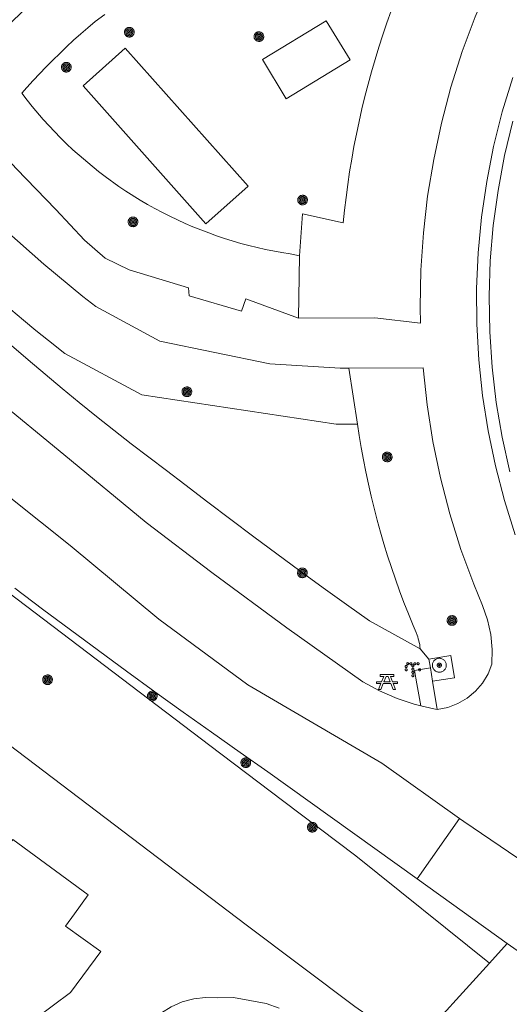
# Model space of a CAD drawing. Header units: metres. Extents: x 135779 to 137489, y 452643 to 455118.
# Tile 429 of 489: x 137274 to 137296, y 454371 to 454415. Entities that reach past the tile are written whole.
import ezdxf

# ---------------------------------------------------------------- set-up
doc = ezdxf.new("R2010")
doc.units = ezdxf.units.M
for name, color, linetype, lineweight in [('KTop_BTD_Groenvoorziening', 62, 'Continuous', 13), ('KTop_OTD_Gesloten verharding', 15, 'Continuous', 13), ('KTop_OTD_Onverhard', 15, 'Continuous', 13), ('KTop_OTD_Open verharding', 15, 'Continuous', 13), ('KTop_PUT_Inspectie- of rioolput', 15, 'Continuous', 13), ('KTop_SHD_Muur', 15, 'Continuous', 13), ('KTop_STM_Fontein', 40, 'Continuous', 13), ('KTop_STM_Picknicktafel', 40, 'Continuous', 13), ('KTop_VGO_Boom', 92, 'Continuous', 13), ('KTop_WGD_Voetpad', 251, 'Continuous', 13)]:
    doc.layers.add(name, color=color, linetype=linetype, lineweight=lineweight)

# ---------------------------------------------------------------- blocks, each defined once
blk = doc.blocks.new('PUT_Inspectie-_of_rioolput')
at = {"layer": 'KTop_PUT_Inspectie- of rioolput', "flags": 128}
for points in [[(0.31, 0), (0.308, 0.032), (0.303, 0.064), (0.294, 0.095), (0.283, 0.126), (0.268, 0.155), (0.25, 0.182), (0.23, 0.207), (0.207, 0.23), (0.182, 0.25), (0.154, 0.268), (0.126, 0.283), (0.095, 0.294), (0.064, 0.303), (0.032, 0.308), (0, 0.309), (-0.032, 0.308), (-0.064, 0.303), (-0.096, 0.294), (-0.126, 0.283), (-0.155, 0.268), (-0.182, 0.25), (-0.207, 0.23), (-0.23, 0.207), (-0.25, 0.182), (-0.268, 0.154), (-0.283, 0.126), (-0.294, 0.095), (-0.303, 0.064), (-0.308, 0.032), (-0.309, 0), (-0.308, -0.032), (-0.303, -0.064), (-0.294, -0.096), (-0.283, -0.126), (-0.268, -0.155), (-0.25, -0.182), (-0.23, -0.207), (-0.207, -0.23), (-0.182, -0.25), (-0.155, -0.268), (-0.126, -0.283), (-0.096, -0.294), (-0.064, -0.303), (-0.032, -0.308), (0, -0.309), (0.032, -0.308), (0.064, -0.303), (0.095, -0.294), (0.126, -0.283), (0.155, -0.268), (0.182, -0.25), (0.207, -0.23), (0.23, -0.207), (0.25, -0.182), (0.268, -0.155), (0.283, -0.126), (0.294, -0.096), (0.303, -0.064), (0.308, -0.032), (0.31, 0)], [(0.095, 0), (0.094, 0.009), (0.092, 0.019), (0.09, 0.029), (0.086, 0.038), (0.082, 0.047), (0.076, 0.055), (0.07, 0.063), (0.063, 0.07), (0.055, 0.076), (0.047, 0.082), (0.038, 0.086), (0.029, 0.09), (0.019, 0.092), (0.009, 0.094), (0, 0.094), (-0.01, 0.094), (-0.02, 0.092), (-0.029, 0.09), (-0.039, 0.086), (-0.048, 0.082), (-0.056, 0.076), (-0.064, 0.07), (-0.071, 0.063), (-0.077, 0.055), (-0.082, 0.047), (-0.087, 0.038), (-0.09, 0.029), (-0.093, 0.019), (-0.094, 0.009), (-0.095, 0), (-0.094, -0.01), (-0.093, -0.02), (-0.09, -0.029), (-0.087, -0.039), (-0.082, -0.048), (-0.077, -0.056), (-0.071, -0.064), (-0.064, -0.071), (-0.056, -0.077), (-0.047, -0.082), (-0.039, -0.087), (-0.029, -0.09), (-0.02, -0.093), (-0.01, -0.094), (0, -0.095), (0.009, -0.094), (0.019, -0.093), (0.029, -0.09), (0.038, -0.087), (0.047, -0.082), (0.055, -0.077), (0.063, -0.071), (0.07, -0.064), (0.076, -0.056), (0.082, -0.047), (0.086, -0.039), (0.09, -0.029), (0.092, -0.02), (0.094, -0.01), (0.095, 0)], [(0.035, 0), (0.034, 0.003), (0.034, 0.007), (0.033, 0.01), (0.031, 0.014), (0.03, 0.017), (0.028, 0.02), (0.026, 0.023), (0.023, 0.026), (0.02, 0.028), (0.017, 0.03), (0.014, 0.031), (0.01, 0.033), (0.007, 0.034), (0.003, 0.034), (0, 0.034), (-0.004, 0.034), (-0.007, 0.034), (-0.011, 0.033), (-0.014, 0.031), (-0.018, 0.03), (-0.021, 0.028), (-0.023, 0.026), (-0.026, 0.023), (-0.028, 0.02), (-0.03, 0.017), (-0.032, 0.014), (-0.033, 0.01), (-0.034, 0.007), (-0.035, 0.003), (-0.035, 0), (-0.035, -0.004), (-0.034, -0.007), (-0.033, -0.011), (-0.032, -0.014), (-0.03, -0.018), (-0.028, -0.021), (-0.026, -0.023), (-0.023, -0.026), (-0.021, -0.028), (-0.017, -0.03), (-0.014, -0.032), (-0.011, -0.033), (-0.007, -0.034), (-0.004, -0.035), (0, -0.035), (0.003, -0.035), (0.007, -0.034), (0.01, -0.033), (0.014, -0.032), (0.017, -0.03), (0.02, -0.028), (0.023, -0.026), (0.026, -0.023), (0.028, -0.021), (0.03, -0.017), (0.031, -0.014), (0.033, -0.011), (0.034, -0.007), (0.034, -0.004), (0.035, 0)], [(0.01, 0.02), (0.007, 0.02), (0.005, 0.021), (0.003, 0.022), (0.001, 0.022), (-0.001, 0.022), (-0.004, 0.022), (-0.006, 0.021), (-0.008, 0.02), (-0.01, 0.019), (-0.012, 0.018), (-0.014, 0.017), (-0.016, 0.015), (-0.017, 0.013), (-0.019, 0.012), (-0.02, 0.009), (-0.021, 0.007), (-0.022, 0.005), (-0.022, 0.003), (-0.022, 0.001), (-0.022, -0.001), (-0.022, -0.004), (-0.022, -0.006), (-0.021, -0.008), (-0.02, -0.01), (-0.019, -0.012), (-0.017, -0.014), (-0.016, -0.016), (-0.014, -0.017), (-0.012, -0.019), (-0.01, -0.02), (-0.008, -0.021), (-0.006, -0.022), (-0.003, -0.022), (-0.001, -0.022), (0.001, -0.022), (0.003, -0.022), (0.005, -0.022), (0.008, -0.021), (0.01, -0.02), (0.012, -0.019), (0.014, -0.017), (0.015, -0.016), (0.017, -0.014), (0.018, -0.012), (0.02, -0.01), (0.02, -0.008), (0.021, -0.006), (0.022, -0.003), (0.022, -0.001), (0.022, 0.001), (0.022, 0.003), (0.021, 0.005), (0.02, 0.008), (0.019, 0.01), (0.018, 0.012), (0.017, 0.014), (0.015, 0.015), (0.013, 0.017), (0.012, 0.018), (0.01, 0.02)]]:
    blk.add_lwpolyline(points, dxfattribs=at)
blk = doc.blocks.new('STM_Fontein')
at = {"layer": 'KTop_STM_Fontein'}
for p, q in [((-0.344, 0.176), (-0.345, 0.171)), ((-0.345, 0.171), (-0.345, 0.166)), ((-0.345, 0.166), (-0.345, 0.162)), ((-0.345, 0.162), (-0.344, 0.157)), ((-0.343, 0.18), (-0.344, 0.176)), ((-0.344, 0.157), (-0.343, 0.152)), ((-0.341, 0.185), (-0.343, 0.18)), ((-0.343, 0.152), (-0.341, 0.148)), ((-0.342, 0.027), (-0.343, 0.022)), ((-0.343, 0.022), (-0.342, 0.018)), ((-0.34, 0.036), (-0.342, 0.032)), ((-0.342, 0.032), (-0.342, 0.027)), ((-0.342, 0.018), (-0.342, 0.013)), ((-0.342, 0.013), (-0.34, 0.008)), ((-0.339, 0.189), (-0.341, 0.185)), ((-0.341, 0.148), (-0.339, 0.144)), ((-0.339, 0.041), (-0.34, 0.036)), ((-0.34, 0.008), (-0.339, 0.004)), ((-0.337, 0.193), (-0.339, 0.189)), ((-0.339, 0.144), (-0.337, 0.14)), ((-0.337, 0.045), (-0.339, 0.041)), ((-0.339, 0.004), (-0.337, 0)), ((-0.334, 0.197), (-0.337, 0.193)), ((-0.337, 0.14), (-0.334, 0.136)), ((-0.334, 0.049), (-0.337, 0.045)), ((-0.33, 0.2), (-0.334, 0.197)), ((-0.334, 0.136), (-0.33, 0.133)), ((-0.331, 0.053), (-0.334, 0.049)), ((-0.328, 0.056), (-0.331, 0.053)), ((-0.327, 0.203), (-0.33, 0.2)), ((-0.33, 0.133), (-0.327, 0.13)), ((-0.324, 0.059), (-0.328, 0.056)), ((-0.323, 0.205), (-0.327, 0.203)), ((-0.327, 0.13), (-0.323, 0.127)), ((-0.32, 0.061), (-0.324, 0.059)), ((-0.319, 0.207), (-0.323, 0.205)), ((-0.323, 0.127), (-0.319, 0.125)), ((-0.316, 0.063), (-0.32, 0.061)), ((-0.314, 0.209), (-0.319, 0.207)), ((-0.319, 0.125), (-0.314, 0.123)), ((-0.311, 0.065), (-0.316, 0.063)), ((-0.31, 0.21), (-0.314, 0.209)), ((-0.314, 0.123), (-0.31, 0.122)), ((-0.307, 0.066), (-0.311, 0.065)), ((-0.305, 0.211), (-0.31, 0.21)), ((-0.31, 0.122), (-0.305, 0.121)), ((-0.302, 0.067), (-0.307, 0.066)), ((-0.3, 0.211), (-0.305, 0.211)), ((-0.305, 0.121), (-0.3, 0.121)), ((-0.298, 0.067), (-0.302, 0.067)), ((-0.296, 0.211), (-0.3, 0.211)), ((-0.3, 0.121), (-0.296, 0.121)), ((-0.293, 0.067), (-0.298, 0.067)), ((-0.291, 0.21), (-0.296, 0.211)), ((-0.296, 0.121), (-0.291, 0.122)), ((-0.288, 0.066), (-0.293, 0.067)), ((-0.286, 0.209), (-0.291, 0.21)), ((-0.291, 0.122), (-0.286, 0.123)), ((-0.284, 0.065), (-0.288, 0.066)), ((-0.282, 0.207), (-0.286, 0.209)), ((-0.286, 0.123), (-0.282, 0.125)), ((-0.279, 0.063), (-0.284, 0.065)), ((-0.278, 0.205), (-0.282, 0.207)), ((-0.282, 0.125), (-0.277, 0.127)), ((-0.275, 0.061), (-0.279, 0.063)), ((-0.274, 0.203), (-0.278, 0.205)), ((-0.277, 0.127), (-0.274, 0.13)), ((-0.274, 0.303), (-0.275, 0.298)), ((-0.275, 0.298), (-0.275, 0.293)), ((-0.275, 0.293), (-0.275, 0.289)), ((-0.275, 0.289), (-0.274, 0.284)), ((-0.271, 0.059), (-0.275, 0.061)), ((-0.273, 0.307), (-0.274, 0.303)), ((-0.274, 0.284), (-0.273, 0.28)), ((-0.27, 0.2), (-0.274, 0.203)), ((-0.274, 0.13), (-0.27, 0.133)), ((-0.271, 0.312), (-0.273, 0.307)), ((-0.273, 0.28), (-0.271, 0.275)), ((-0.269, 0.316), (-0.271, 0.312)), ((-0.271, 0.275), (-0.269, 0.271)), ((-0.267, 0.056), (-0.271, 0.059)), ((-0.267, 0.197), (-0.27, 0.2)), ((-0.27, 0.133), (-0.267, 0.136)), ((-0.267, 0.32), (-0.269, 0.316)), ((-0.269, 0.271), (-0.267, 0.267)), ((-0.264, 0.324), (-0.267, 0.32)), ((-0.267, 0.267), (-0.264, 0.263)), ((-0.264, 0.193), (-0.267, 0.197)), ((-0.267, 0.136), (-0.264, 0.14)), ((-0.264, 0.053), (-0.267, 0.056)), ((-0.26, 0.327), (-0.264, 0.324)), ((-0.264, 0.263), (-0.26, 0.26)), ((-0.261, 0.189), (-0.264, 0.193)), ((-0.264, 0.14), (-0.261, 0.144)), ((-0.261, 0.049), (-0.264, 0.053)), ((-0.259, 0.185), (-0.261, 0.189)), ((-0.261, 0.144), (-0.259, 0.148)), ((-0.258, 0.045), (-0.261, 0.049)), ((-0.257, 0.33), (-0.26, 0.327)), ((-0.26, 0.26), (-0.257, 0.257)), ((-0.257, 0.18), (-0.259, 0.185)), ((-0.259, 0.148), (-0.257, 0.152)), ((-0.256, 0.041), (-0.258, 0.045)), ((-0.258, 0), (-0.256, 0.004)), ((-0.253, 0.333), (-0.257, 0.33)), ((-0.257, 0.257), (-0.253, 0.254)), ((-0.256, 0.176), (-0.257, 0.18)), ((-0.257, 0.152), (-0.256, 0.157)), ((-0.255, 0.171), (-0.256, 0.176)), ((-0.256, 0.157), (-0.255, 0.162)), ((-0.255, 0.036), (-0.256, 0.041)), ((-0.256, 0.004), (-0.255, 0.008)), ((-0.255, 0.166), (-0.255, 0.171)), ((-0.255, 0.162), (-0.255, 0.166)), ((-0.254, 0.032), (-0.255, 0.036)), ((-0.255, 0.008), (-0.254, 0.013)), ((-0.253, 0.027), (-0.254, 0.032)), ((-0.254, 0.013), (-0.253, 0.018)), ((-0.249, 0.335), (-0.253, 0.333)), ((-0.253, 0.254), (-0.249, 0.252)), ((-0.252, 0.022), (-0.253, 0.027)), ((-0.253, 0.018), (-0.252, 0.022)), ((-0.244, 0.336), (-0.249, 0.335)), ((-0.249, 0.252), (-0.244, 0.251)), ((-0.24, 0.338), (-0.244, 0.336)), ((-0.244, 0.251), (-0.24, 0.249)), ((-0.235, 0.338), (-0.24, 0.338)), ((-0.24, 0.249), (-0.235, 0.249)), ((-0.23, 0.339), (-0.235, 0.338)), ((-0.235, 0.249), (-0.23, 0.248)), ((-0.225, 0.338), (-0.23, 0.339)), ((-0.23, 0.248), (-0.225, 0.249)), ((-0.221, 0.338), (-0.225, 0.338)), ((-0.225, 0.249), (-0.221, 0.249)), ((-0.216, 0.336), (-0.221, 0.338)), ((-0.221, 0.249), (-0.216, 0.251)), ((-0.212, 0.335), (-0.216, 0.336)), ((-0.216, 0.251), (-0.212, 0.252)), ((-0.208, 0.333), (-0.212, 0.335)), ((-0.212, 0.252), (-0.207, 0.254)), ((-0.204, 0.33), (-0.208, 0.333)), ((-0.207, 0.254), (-0.204, 0.257)), ((-0.2, 0.327), (-0.204, 0.33)), ((-0.204, 0.257), (-0.2, 0.26)), ((-0.197, 0.324), (-0.2, 0.327)), ((-0.2, 0.26), (-0.197, 0.263)), ((-0.194, 0.32), (-0.197, 0.324)), ((-0.197, 0.263), (-0.194, 0.267)), ((-0.191, 0.316), (-0.194, 0.32)), ((-0.194, 0.267), (-0.191, 0.271)), ((-0.189, 0.312), (-0.191, 0.316)), ((-0.191, 0.271), (-0.189, 0.275)), ((-0.187, 0.307), (-0.189, 0.312)), ((-0.189, 0.275), (-0.187, 0.28)), ((-0.186, 0.303), (-0.187, 0.307)), ((-0.187, 0.28), (-0.186, 0.284)), ((-0.185, 0.298), (-0.186, 0.303)), ((-0.186, 0.284), (-0.185, 0.289)), ((-0.185, 0.293), (-0.185, 0.298)), ((-0.185, 0.289), (-0.185, 0.293)), ((-0.132, 0.297), (-0.133, 0.292)), ((-0.133, 0.292), (-0.132, 0.288)), ((-0.131, 0.306), (-0.132, 0.302)), ((-0.132, 0.302), (-0.132, 0.297)), ((-0.132, 0.288), (-0.132, 0.283)), ((-0.132, 0.283), (-0.131, 0.278)), ((-0.129, 0.311), (-0.131, 0.306)), ((-0.131, 0.278), (-0.129, 0.274)), ((-0.127, 0.315), (-0.129, 0.311)), ((-0.129, 0.274), (-0.127, 0.27)), ((-0.124, 0.319), (-0.127, 0.315)), ((-0.127, 0.27), (-0.124, 0.266)), ((-0.121, 0.323), (-0.124, 0.319)), ((-0.124, 0.266), (-0.121, 0.262)), ((-0.118, 0.326), (-0.121, 0.323)), ((-0.121, 0.262), (-0.118, 0.259)), ((-0.114, 0.329), (-0.118, 0.326)), ((-0.118, 0.259), (-0.114, 0.256)), ((-0.11, 0.331), (-0.114, 0.329)), ((-0.114, 0.256), (-0.11, 0.253)), ((-0.106, 0.333), (-0.11, 0.331)), ((-0.11, 0.253), (-0.106, 0.251)), ((-0.102, 0.335), (-0.106, 0.333)), ((-0.106, 0.251), (-0.102, 0.249)), ((-0.097, 0.336), (-0.102, 0.335)), ((-0.102, 0.249), (-0.097, 0.248)), ((-0.092, 0.337), (-0.097, 0.336)), ((-0.097, 0.248), (-0.092, 0.247)), ((-0.088, 0.337), (-0.092, 0.337)), ((-0.092, 0.247), (-0.088, 0.247)), ((-0.083, 0.337), (-0.088, 0.337)), ((-0.088, 0.247), (-0.083, 0.247)), ((-0.078, 0.336), (-0.083, 0.337)), ((-0.083, 0.247), (-0.078, 0.248)), ((-0.074, 0.335), (-0.078, 0.336)), ((-0.078, 0.248), (-0.074, 0.249)), ((-0.069, 0.333), (-0.074, 0.335)), ((-0.074, 0.249), (-0.069, 0.251)), ((-0.065, 0.331), (-0.069, 0.333)), ((-0.069, 0.251), (-0.065, 0.253)), ((-0.061, 0.329), (-0.065, 0.331)), ((-0.065, 0.253), (-0.061, 0.256)), ((-0.057, 0.326), (-0.061, 0.329)), ((-0.061, 0.256), (-0.057, 0.259)), ((-0.054, 0.323), (-0.057, 0.326)), ((-0.057, 0.259), (-0.054, 0.262)), ((-0.051, 0.319), (-0.054, 0.323)), ((-0.054, 0.262), (-0.051, 0.266)), ((-0.049, 0.315), (-0.051, 0.319)), ((-0.051, 0.266), (-0.049, 0.27)), ((-0.046, 0.311), (-0.049, 0.315)), ((-0.049, 0.27), (-0.046, 0.274)), ((-0.045, 0.306), (-0.046, 0.311)), ((-0.046, 0.274), (-0.045, 0.278)), ((-0.044, 0.302), (-0.045, 0.306)), ((-0.045, 0.278), (-0.044, 0.283)), ((-0.043, 0.297), (-0.044, 0.302)), ((-0.044, 0.283), (-0.043, 0.288)), ((-0.043, 0.203), (-0.044, 0.198)), ((-0.044, 0.198), (-0.044, 0.194)), ((-0.044, 0.194), (-0.044, 0.189)), ((-0.044, 0.189), (-0.043, 0.184)), ((-0.043, 0.057), (-0.044, 0.053)), ((-0.044, 0.053), (-0.044, 0.048)), ((-0.044, 0.048), (-0.044, 0.043)), ((-0.044, 0.043), (-0.043, 0.039)), ((-0.042, 0.292), (-0.043, 0.297)), ((-0.043, 0.288), (-0.042, 0.292)), ((-0.042, 0.208), (-0.043, 0.203)), ((-0.043, 0.184), (-0.042, 0.18)), ((-0.042, 0.062), (-0.043, 0.057)), ((-0.043, 0.039), (-0.042, 0.034)), ((-0.04, 0.212), (-0.042, 0.208)), ((-0.042, 0.18), (-0.04, 0.175)), ((-0.04, 0.066), (-0.042, 0.062)), ((-0.042, 0.034), (-0.04, 0.03)), ((-0.038, 0.216), (-0.04, 0.212)), ((-0.04, 0.175), (-0.038, 0.171)), ((-0.038, 0.07), (-0.04, 0.066)), ((-0.04, 0.03), (-0.038, 0.025)), ((-0.035, 0.22), (-0.038, 0.216)), ((-0.038, 0.171), (-0.035, 0.167)), ((-0.035, 0.074), (-0.038, 0.07)), ((-0.038, 0.025), (-0.035, 0.021)), ((-0.033, 0.224), (-0.035, 0.22)), ((-0.035, 0.167), (-0.033, 0.164)), ((-0.033, 0.078), (-0.035, 0.074)), ((-0.035, 0.021), (-0.033, 0.018)), ((-0.029, 0.227), (-0.033, 0.224)), ((-0.033, 0.164), (-0.029, 0.16)), ((-0.029, 0.082), (-0.033, 0.078)), ((-0.033, 0.018), (-0.029, 0.014)), ((-0.025, 0.23), (-0.029, 0.227)), ((-0.029, 0.16), (-0.025, 0.157)), ((-0.025, 0.084), (-0.029, 0.082)), ((-0.029, 0.014), (-0.025, 0.011)), ((-0.022, 0.233), (-0.025, 0.23)), ((-0.025, 0.157), (-0.021, 0.155)), ((-0.022, 0.087), (-0.025, 0.084)), ((-0.025, 0.011), (-0.021, 0.009)), ((-0.017, 0.235), (-0.022, 0.233)), ((-0.017, 0.089), (-0.022, 0.087)), ((-0.021, 0.155), (-0.017, 0.153)), ((-0.021, 0.009), (-0.017, 0.007)), ((-0.013, 0.237), (-0.017, 0.235)), ((-0.017, 0.153), (-0.013, 0.151)), ((-0.013, 0.091), (-0.017, 0.089)), ((-0.017, 0.007), (-0.013, 0.005)), ((-0.008, 0.238), (-0.013, 0.237)), ((-0.013, 0.151), (-0.008, 0.15)), ((-0.008, 0.092), (-0.013, 0.091)), ((-0.013, 0.005), (-0.008, 0.004)), ((-0.004, 0.239), (-0.008, 0.238)), ((-0.008, 0.15), (-0.004, 0.149)), ((-0.004, 0.093), (-0.008, 0.092)), ((-0.008, 0.004), (-0.004, 0.003)), ((0.001, 0.239), (-0.004, 0.239)), ((-0.004, 0.149), (0.001, 0.149)), ((0.001, 0.093), (-0.004, 0.093)), ((-0.004, 0.003), (0.001, 0.003)), ((0.006, 0.239), (0.001, 0.239)), ((0.001, 0.149), (0.006, 0.149)), ((0.006, 0.093), (0.001, 0.093)), ((0.001, 0.003), (0.006, 0.003)), ((0.01, 0.238), (0.006, 0.239)), ((0.006, 0.149), (0.01, 0.15)), ((0.01, 0.092), (0.006, 0.093)), ((0.006, 0.003), (0.01, 0.004)), ((0.015, 0.237), (0.01, 0.238)), ((0.01, 0.15), (0.015, 0.151)), ((0.015, 0.091), (0.01, 0.092)), ((0.01, 0.004), (0.015, 0.005)), ((0.019, 0.235), (0.015, 0.237)), ((0.015, 0.151), (0.019, 0.153)), ((0.019, 0.089), (0.015, 0.091)), ((0.015, 0.005), (0.019, 0.007)), ((0.023, 0.233), (0.019, 0.235)), ((0.019, 0.153), (0.024, 0.155)), ((0.023, 0.087), (0.019, 0.089)), ((0.019, 0.007), (0.024, 0.009)), ((0.027, 0.23), (0.023, 0.233)), ((0.027, 0.084), (0.023, 0.087)), ((0.024, 0.155), (0.027, 0.157)), ((0.024, 0.009), (0.027, 0.011)), ((0.031, 0.227), (0.027, 0.23)), ((0.027, 0.157), (0.031, 0.16)), ((0.031, 0.082), (0.027, 0.084)), ((0.027, 0.011), (0.031, 0.014)), ((0.035, 0.224), (0.031, 0.227)), ((0.031, 0.16), (0.035, 0.164)), ((0.035, 0.078), (0.031, 0.082)), ((0.031, 0.014), (0.035, 0.018)), ((0.037, 0.22), (0.035, 0.224)), ((0.035, 0.164), (0.037, 0.167)), ((0.037, 0.074), (0.035, 0.078)), ((0.035, 0.018), (0.037, 0.021)), ((0.04, 0.217), (0.037, 0.22)), ((0.037, 0.167), (0.04, 0.171)), ((0.04, 0.071), (0.037, 0.074)), ((0.037, 0.021), (0.04, 0.025)), ((0.042, 0.212), (0.04, 0.217)), ((0.04, 0.171), (0.042, 0.175)), ((0.042, 0.066), (0.04, 0.071)), ((0.04, 0.025), (0.042, 0.03)), ((0.044, 0.208), (0.042, 0.212)), ((0.042, 0.175), (0.044, 0.18)), ((0.044, 0.062), (0.042, 0.066)), ((0.042, 0.03), (0.044, 0.034)), ((0.045, 0.203), (0.044, 0.208)), ((0.044, 0.18), (0.045, 0.184)), ((0.045, 0.057), (0.044, 0.062)), ((0.044, 0.034), (0.045, 0.039)), ((0.046, 0.302), (0.045, 0.297)), ((0.045, 0.297), (0.045, 0.292)), ((0.045, 0.292), (0.045, 0.288)), ((0.045, 0.288), (0.046, 0.283)), ((0.046, 0.198), (0.045, 0.203)), ((0.045, 0.184), (0.046, 0.189)), ((0.046, 0.053), (0.045, 0.057)), ((0.045, 0.039), (0.046, 0.043)), ((0.047, 0.306), (0.046, 0.302)), ((0.046, 0.283), (0.047, 0.278)), ((0.046, 0.194), (0.046, 0.198)), ((0.046, 0.189), (0.046, 0.194)), ((0.046, 0.048), (0.046, 0.053)), ((0.046, 0.043), (0.046, 0.048)), ((0.048, 0.311), (0.047, 0.306)), ((0.047, 0.278), (0.048, 0.274)), ((0.051, 0.315), (0.048, 0.311)), ((0.048, 0.274), (0.051, 0.27)), ((0.053, 0.319), (0.051, 0.315)), ((0.051, 0.27), (0.053, 0.266)), ((0.056, 0.323), (0.053, 0.319)), ((0.053, 0.266), (0.056, 0.262)), ((0.059, 0.326), (0.056, 0.323)), ((0.056, 0.262), (0.059, 0.259)), ((0.063, 0.329), (0.059, 0.326)), ((0.059, 0.259), (0.063, 0.256)), ((0.067, 0.331), (0.063, 0.329)), ((0.063, 0.256), (0.067, 0.253)), ((0.071, 0.333), (0.067, 0.331)), ((0.067, 0.253), (0.071, 0.251)), ((0.076, 0.335), (0.071, 0.333)), ((0.071, 0.251), (0.076, 0.249)), ((0.08, 0.336), (0.076, 0.335)), ((0.076, 0.249), (0.08, 0.248)), ((0.085, 0.337), (0.08, 0.336)), ((0.08, 0.248), (0.085, 0.247)), ((0.09, 0.337), (0.085, 0.337)), ((0.085, 0.247), (0.09, 0.247)), ((0.094, 0.337), (0.09, 0.337)), ((0.09, 0.247), (0.094, 0.247)), ((0.099, 0.336), (0.094, 0.337)), ((0.094, 0.247), (0.099, 0.248)), ((0.104, 0.335), (0.099, 0.336)), ((0.099, 0.248), (0.104, 0.249)), ((0.108, 0.333), (0.104, 0.335)), ((0.104, 0.249), (0.108, 0.251)), ((0.112, 0.331), (0.108, 0.333)), ((0.108, 0.251), (0.112, 0.253)), ((0.116, 0.329), (0.112, 0.331)), ((0.112, 0.253), (0.116, 0.256)), ((0.12, 0.326), (0.116, 0.329)), ((0.116, 0.256), (0.12, 0.259)), ((0.123, 0.323), (0.12, 0.326)), ((0.12, 0.259), (0.123, 0.262)), ((0.126, 0.319), (0.123, 0.323)), ((0.123, 0.262), (0.126, 0.266)), ((0.129, 0.315), (0.126, 0.319)), ((0.126, 0.266), (0.129, 0.27)), ((0.131, 0.311), (0.129, 0.315)), ((0.129, 0.27), (0.131, 0.274)), ((0.133, 0.306), (0.131, 0.311)), ((0.131, 0.274), (0.133, 0.278)), ((0.134, 0.302), (0.133, 0.306)), ((0.133, 0.278), (0.134, 0.283)), ((0.134, 0.297), (0.134, 0.302)), ((0.135, 0.292), (0.134, 0.297)), ((0.134, 0.288), (0.135, 0.292)), ((0.134, 0.283), (0.134, 0.288)), ((0.188, 0.303), (0.187, 0.298)), ((0.187, 0.298), (0.187, 0.293)), ((0.187, 0.293), (0.187, 0.289)), ((0.187, 0.289), (0.188, 0.284)), ((0.189, 0.307), (0.188, 0.303)), ((0.188, 0.284), (0.189, 0.28)), ((0.191, 0.312), (0.189, 0.307)), ((0.189, 0.28), (0.191, 0.275)), ((0.193, 0.316), (0.191, 0.312)), ((0.191, 0.275), (0.193, 0.271)), ((0.196, 0.32), (0.193, 0.316)), ((0.193, 0.271), (0.196, 0.267)), ((0.198, 0.324), (0.196, 0.32)), ((0.196, 0.267), (0.198, 0.263)), ((0.202, 0.327), (0.198, 0.324)), ((0.198, 0.263), (0.202, 0.26)), ((0.206, 0.33), (0.202, 0.327)), ((0.202, 0.26), (0.206, 0.257)), ((0.209, 0.333), (0.206, 0.33)), ((0.206, 0.257), (0.21, 0.254)), ((0.214, 0.335), (0.209, 0.333)), ((0.21, 0.254), (0.214, 0.252)), ((0.218, 0.336), (0.214, 0.335)), ((0.214, 0.252), (0.218, 0.251)), ((0.223, 0.338), (0.218, 0.336)), ((0.218, 0.251), (0.223, 0.249)), ((0.227, 0.338), (0.223, 0.338)), ((0.223, 0.249), (0.227, 0.249)), ((0.232, 0.339), (0.227, 0.338)), ((0.227, 0.249), (0.232, 0.248)), ((0.237, 0.338), (0.232, 0.339)), ((0.232, 0.248), (0.237, 0.249)), ((0.241, 0.338), (0.237, 0.338)), ((0.237, 0.249), (0.241, 0.249)), ((0.246, 0.336), (0.241, 0.338)), ((0.241, 0.249), (0.246, 0.251)), ((0.251, 0.335), (0.246, 0.336)), ((0.246, 0.251), (0.251, 0.252)), ((0.255, 0.333), (0.251, 0.335)), ((0.251, 0.252), (0.255, 0.254)), ((0.259, 0.33), (0.255, 0.333)), ((0.255, 0.254), (0.259, 0.257)), ((0.257, 0.036), (0.255, 0.032)), ((0.255, 0.032), (0.255, 0.027)), ((0.255, 0.027), (0.255, 0.022)), ((0.255, 0.022), (0.255, 0.018)), ((0.255, 0.018), (0.255, 0.013)), ((0.255, 0.013), (0.257, 0.008)), ((0.258, 0.041), (0.257, 0.036)), ((0.257, 0.008), (0.258, 0.004)), ((0.26, 0.045), (0.258, 0.041)), ((0.258, 0.004), (0.26, 0)), ((0.262, 0.327), (0.259, 0.33)), ((0.259, 0.257), (0.262, 0.26)), ((0.263, 0.049), (0.26, 0.045)), ((0.266, 0.324), (0.262, 0.327)), ((0.262, 0.26), (0.266, 0.263)), ((0.266, 0.053), (0.263, 0.049)), ((0.269, 0.32), (0.266, 0.324)), ((0.266, 0.263), (0.269, 0.267)), ((0.269, 0.056), (0.266, 0.053)), ((0.271, 0.316), (0.269, 0.32)), ((0.269, 0.267), (0.271, 0.271)), ((0.273, 0.059), (0.269, 0.056)), ((0.273, 0.312), (0.271, 0.316)), ((0.271, 0.271), (0.273, 0.275)), ((0.275, 0.307), (0.273, 0.312)), ((0.273, 0.275), (0.275, 0.28)), ((0.277, 0.061), (0.273, 0.059)), ((0.276, 0.303), (0.275, 0.307)), ((0.275, 0.28), (0.276, 0.284)), ((0.277, 0.298), (0.276, 0.303)), ((0.276, 0.284), (0.277, 0.289)), ((0.277, 0.293), (0.277, 0.298)), ((0.277, 0.289), (0.277, 0.293)), ((0.281, 0.063), (0.277, 0.061)), ((0.286, 0.065), (0.281, 0.063)), ((0.29, 0.066), (0.286, 0.065)), ((0.295, 0.067), (0.29, 0.066)), ((0.299, 0.067), (0.295, 0.067)), ((0.304, 0.067), (0.299, 0.067)), ((0.309, 0.066), (0.304, 0.067)), ((0.313, 0.065), (0.309, 0.066)), ((0.318, 0.063), (0.313, 0.065)), ((0.322, 0.061), (0.318, 0.063)), ((0.326, 0.059), (0.322, 0.061)), ((0.33, 0.056), (0.326, 0.059)), ((0.333, 0.053), (0.33, 0.056)), ((0.336, 0.049), (0.333, 0.053)), ((0.339, 0.045), (0.336, 0.049)), ((0.341, 0.041), (0.339, 0.045)), ((0.339, 0), (0.341, 0.004)), ((0.342, 0.036), (0.341, 0.041)), ((0.341, 0.004), (0.342, 0.008)), ((0.344, 0.032), (0.342, 0.036)), ((0.342, 0.008), (0.344, 0.013)), ((0.344, 0.027), (0.344, 0.032)), ((0.345, 0.022), (0.344, 0.027)), ((0.344, 0.018), (0.345, 0.022)), ((0.344, 0.013), (0.344, 0.018)), ((-0.337, 0), (-0.334, -0.004)), ((-0.334, -0.004), (-0.331, -0.008)), ((-0.331, -0.008), (-0.328, -0.011)), ((-0.328, -0.011), (-0.324, -0.014)), ((-0.324, -0.014), (-0.32, -0.017)), ((-0.32, -0.017), (-0.316, -0.019)), ((-0.316, -0.019), (-0.311, -0.021)), ((-0.311, -0.021), (-0.307, -0.022)), ((-0.307, -0.022), (-0.302, -0.023)), ((-0.302, -0.023), (-0.297, -0.023)), ((-0.297, -0.023), (-0.293, -0.023)), ((-0.293, -0.023), (-0.288, -0.022)), ((-0.288, -0.022), (-0.284, -0.021)), ((-0.284, -0.021), (-0.279, -0.019)), ((-0.279, -0.019), (-0.275, -0.017)), ((-0.275, -0.017), (-0.271, -0.014)), ((-0.271, -0.014), (-0.267, -0.011)), ((-0.267, -0.011), (-0.264, -0.008)), ((-0.264, -0.008), (-0.261, -0.004)), ((-0.261, -0.004), (-0.258, 0)), ((-0.043, -0.089), (-0.044, -0.093)), ((-0.044, -0.093), (-0.044, -0.098)), ((-0.044, -0.098), (-0.044, -0.103)), ((-0.044, -0.103), (-0.043, -0.107)), ((-0.043, -0.234), (-0.044, -0.239)), ((-0.044, -0.239), (-0.044, -0.244)), ((-0.044, -0.244), (-0.044, -0.248)), ((-0.044, -0.248), (-0.043, -0.253)), ((-0.042, -0.084), (-0.043, -0.089)), ((-0.043, -0.107), (-0.042, -0.112)), ((-0.042, -0.23), (-0.043, -0.234)), ((-0.043, -0.253), (-0.042, -0.258)), ((-0.04, -0.08), (-0.042, -0.084)), ((-0.042, -0.112), (-0.04, -0.116)), ((-0.04, -0.225), (-0.042, -0.23)), ((-0.042, -0.258), (-0.04, -0.262)), ((-0.038, -0.075), (-0.04, -0.08)), ((-0.04, -0.116), (-0.038, -0.121)), ((-0.038, -0.221), (-0.04, -0.225)), ((-0.04, -0.262), (-0.038, -0.267)), ((-0.035, -0.071), (-0.038, -0.075)), ((-0.038, -0.121), (-0.035, -0.124)), ((-0.035, -0.217), (-0.038, -0.221)), ((-0.038, -0.267), (-0.035, -0.27)), ((-0.033, -0.068), (-0.035, -0.071)), ((-0.035, -0.124), (-0.033, -0.128)), ((-0.033, -0.214), (-0.035, -0.217)), ((-0.035, -0.27), (-0.033, -0.274)), ((-0.029, -0.064), (-0.033, -0.068)), ((-0.033, -0.128), (-0.029, -0.132)), ((-0.029, -0.21), (-0.033, -0.214)), ((-0.033, -0.274), (-0.029, -0.277)), ((-0.025, -0.061), (-0.029, -0.064)), ((-0.029, -0.132), (-0.025, -0.134)), ((-0.025, -0.207), (-0.029, -0.21)), ((-0.029, -0.277), (-0.025, -0.28)), ((-0.022, -0.059), (-0.025, -0.061)), ((-0.025, -0.134), (-0.021, -0.137)), ((-0.022, -0.205), (-0.025, -0.207)), ((-0.025, -0.28), (-0.021, -0.283)), ((-0.017, -0.057), (-0.022, -0.059)), ((-0.017, -0.203), (-0.022, -0.205)), ((-0.021, -0.137), (-0.017, -0.139)), ((-0.021, -0.283), (-0.017, -0.285)), ((-0.013, -0.055), (-0.017, -0.057)), ((-0.017, -0.139), (-0.013, -0.141)), ((-0.013, -0.201), (-0.017, -0.203)), ((-0.017, -0.285), (-0.013, -0.287)), ((-0.008, -0.054), (-0.013, -0.055)), ((-0.013, -0.141), (-0.008, -0.142)), ((-0.008, -0.2), (-0.013, -0.201)), ((-0.013, -0.287), (-0.008, -0.288)), ((-0.004, -0.053), (-0.008, -0.054)), ((-0.008, -0.142), (-0.004, -0.143)), ((-0.004, -0.199), (-0.008, -0.2)), ((-0.008, -0.288), (-0.004, -0.289)), ((0.001, -0.053), (-0.004, -0.053)), ((-0.004, -0.143), (0.001, -0.143)), ((0.001, -0.199), (-0.004, -0.199)), ((-0.004, -0.289), (0.001, -0.289)), ((0.006, -0.053), (0.001, -0.053)), ((0.001, -0.143), (0.006, -0.143)), ((0.006, -0.199), (0.001, -0.199)), ((0.001, -0.289), (0.006, -0.289)), ((0.01, -0.054), (0.006, -0.053)), ((0.006, -0.143), (0.01, -0.142)), ((0.01, -0.2), (0.006, -0.199)), ((0.006, -0.289), (0.01, -0.288)), ((0.015, -0.055), (0.01, -0.054)), ((0.01, -0.142), (0.015, -0.141)), ((0.015, -0.201), (0.01, -0.2)), ((0.01, -0.288), (0.015, -0.287)), ((0.019, -0.057), (0.015, -0.055)), ((0.015, -0.141), (0.019, -0.139)), ((0.019, -0.203), (0.015, -0.201)), ((0.015, -0.287), (0.019, -0.285)), ((0.023, -0.059), (0.019, -0.057)), ((0.019, -0.139), (0.024, -0.137)), ((0.023, -0.205), (0.019, -0.203)), ((0.019, -0.285), (0.024, -0.283)), ((0.027, -0.061), (0.023, -0.059)), ((0.027, -0.207), (0.023, -0.205)), ((0.024, -0.137), (0.027, -0.134)), ((0.024, -0.283), (0.027, -0.28)), ((0.031, -0.064), (0.027, -0.061)), ((0.027, -0.134), (0.031, -0.132)), ((0.031, -0.21), (0.027, -0.207)), ((0.027, -0.28), (0.031, -0.277)), ((0.035, -0.068), (0.031, -0.064)), ((0.031, -0.132), (0.035, -0.128)), ((0.035, -0.214), (0.031, -0.21)), ((0.031, -0.277), (0.035, -0.274)), ((0.037, -0.071), (0.035, -0.068)), ((0.035, -0.128), (0.037, -0.124)), ((0.037, -0.217), (0.035, -0.214)), ((0.035, -0.274), (0.037, -0.27)), ((0.04, -0.075), (0.037, -0.071)), ((0.037, -0.124), (0.04, -0.12)), ((0.04, -0.221), (0.037, -0.217)), ((0.037, -0.27), (0.04, -0.266)), ((0.042, -0.08), (0.04, -0.075)), ((0.04, -0.12), (0.042, -0.116)), ((0.042, -0.225), (0.04, -0.221)), ((0.04, -0.266), (0.042, -0.262)), ((0.044, -0.084), (0.042, -0.08)), ((0.042, -0.116), (0.044, -0.112)), ((0.044, -0.23), (0.042, -0.225)), ((0.042, -0.262), (0.044, -0.258)), ((0.045, -0.089), (0.044, -0.084)), ((0.044, -0.112), (0.045, -0.107)), ((0.045, -0.234), (0.044, -0.23)), ((0.044, -0.258), (0.045, -0.253)), ((0.046, -0.093), (0.045, -0.089)), ((0.045, -0.107), (0.046, -0.103)), ((0.046, -0.239), (0.045, -0.234)), ((0.045, -0.253), (0.046, -0.248)), ((0.046, -0.098), (0.046, -0.093)), ((0.046, -0.103), (0.046, -0.098)), ((0.046, -0.244), (0.046, -0.239)), ((0.046, -0.248), (0.046, -0.244)), ((0.26, 0), (0.263, -0.004)), ((0.263, -0.004), (0.266, -0.008)), ((0.266, -0.008), (0.269, -0.011)), ((0.269, -0.011), (0.273, -0.014)), ((0.273, -0.014), (0.277, -0.017)), ((0.277, -0.017), (0.281, -0.019)), ((0.281, -0.019), (0.286, -0.021)), ((0.286, -0.021), (0.29, -0.022)), ((0.29, -0.022), (0.295, -0.023)), ((0.295, -0.023), (0.3, -0.023)), ((0.3, -0.023), (0.304, -0.023)), ((0.304, -0.023), (0.309, -0.022)), ((0.309, -0.022), (0.313, -0.021)), ((0.313, -0.021), (0.318, -0.019)), ((0.318, -0.019), (0.322, -0.017)), ((0.322, -0.017), (0.326, -0.014)), ((0.326, -0.014), (0.33, -0.011)), ((0.33, -0.011), (0.333, -0.008)), ((0.333, -0.008), (0.336, -0.004)), ((0.336, -0.004), (0.339, 0))]:
    blk.add_line(p, q, dxfattribs=at)
blk = doc.blocks.new('STM_Picknicktafel')
at = {"layer": 'KTop_STM_Picknicktafel'}
for p, q in [((-0.468, -0.069), (-0.468, 0.018)), ((-0.468, 0.018), (-0.241, 0.018)), ((-0.303, 0.248), (-0.303, 0.335)), ((-0.303, 0.335), (0, 0.335)), ((-0.148, 0.248), (-0.303, 0.248)), ((-0.241, 0.018), (-0.148, 0.248)), ((-0.137, 0.018), (-0.044, 0.248)), ((0.137, 0.018), (-0.137, 0.018)), ((-0.044, 0.248), (0.044, 0.248)), ((0, 0.335), (0.303, 0.335)), ((0.044, 0.248), (0.137, 0.018)), ((0.303, 0.248), (0.148, 0.248)), ((0.148, 0.248), (0.241, 0.018)), ((0.241, 0.018), (0.468, 0.018)), ((0.303, 0.335), (0.303, 0.248)), ((0.468, 0.018), (0.468, -0.069)), ((-0.276, -0.069), (-0.468, -0.069)), ((-0.384, -0.335), (-0.276, -0.069)), ((-0.279, -0.335), (-0.384, -0.335)), ((-0.172, -0.069), (-0.279, -0.335)), ((0.172, -0.069), (-0.172, -0.069)), ((0.279, -0.335), (0.172, -0.069)), ((0.468, -0.069), (0.276, -0.069)), ((0.276, -0.069), (0.384, -0.335)), ((0.384, -0.335), (0.279, -0.335))]:
    blk.add_line(p, q, dxfattribs=at)
blk = doc.blocks.new('VGO_Boom')
at = {"layer": 'KTop_VGO_Boom', "flags": 128}
for points in [[(0.215, 0), (0.214, 0.022), (0.21, 0.045), (0.204, 0.066), (0.196, 0.087), (0.186, 0.108), (0.174, 0.126), (0.16, 0.144), (0.144, 0.16), (0.126, 0.174), (0.107, 0.186), (0.087, 0.196), (0.066, 0.204), (0.045, 0.21), (0.022, 0.214), (-0.001, 0.215), (-0.023, 0.214), (-0.045, 0.21), (-0.067, 0.204), (-0.088, 0.196), (-0.108, 0.186), (-0.127, 0.174), (-0.144, 0.16), (-0.16, 0.144), (-0.174, 0.126), (-0.187, 0.107), (-0.197, 0.087), (-0.205, 0.066), (-0.211, 0.045), (-0.214, 0.022), (-0.215, -0.001), (-0.214, -0.023), (-0.211, -0.045), (-0.205, -0.067), (-0.197, -0.088), (-0.187, -0.108), (-0.174, -0.127), (-0.16, -0.144), (-0.144, -0.16), (-0.127, -0.174), (-0.108, -0.187), (-0.088, -0.197), (-0.067, -0.205), (-0.045, -0.211), (-0.023, -0.214), (0, -0.215), (0.022, -0.214), (0.045, -0.211), (0.066, -0.205), (0.087, -0.197), (0.108, -0.187), (0.126, -0.174), (0.144, -0.16), (0.16, -0.144), (0.174, -0.127), (0.186, -0.108), (0.196, -0.088), (0.204, -0.067), (0.21, -0.045), (0.214, -0.023), (0.215, -0.001)], [(0.155, 0), (0.154, 0.016), (0.152, 0.032), (0.147, 0.048), (0.142, 0.063), (0.134, 0.078), (0.125, 0.091), (0.115, 0.104), (0.104, 0.115), (0.091, 0.125), (0.077, 0.134), (0.063, 0.142), (0.048, 0.147), (0.032, 0.152), (0.016, 0.154), (-0.001, 0.155), (-0.017, 0.154), (-0.033, 0.152), (-0.048, 0.147), (-0.064, 0.142), (-0.078, 0.134), (-0.092, 0.125), (-0.104, 0.115), (-0.116, 0.104), (-0.126, 0.091), (-0.135, 0.077), (-0.142, 0.063), (-0.148, 0.048), (-0.152, 0.032), (-0.155, 0.016), (-0.155, -0.001), (-0.155, -0.017), (-0.152, -0.033), (-0.148, -0.048), (-0.142, -0.064), (-0.135, -0.078), (-0.126, -0.092), (-0.116, -0.104), (-0.104, -0.116), (-0.092, -0.126), (-0.078, -0.135), (-0.064, -0.142), (-0.048, -0.148), (-0.033, -0.152), (-0.017, -0.155), (0, -0.155), (0.016, -0.155), (0.032, -0.152), (0.048, -0.148), (0.063, -0.142), (0.078, -0.135), (0.091, -0.126), (0.104, -0.116), (0.115, -0.104), (0.125, -0.092), (0.134, -0.078), (0.142, -0.064), (0.147, -0.048), (0.152, -0.033), (0.154, -0.017), (0.155, -0.001)], [(0.095, 0), (0.094, 0.01), (0.093, 0.02), (0.09, 0.029), (0.087, 0.039), (0.082, 0.048), (0.077, 0.056), (0.071, 0.064), (0.064, 0.071), (0.056, 0.077), (0.047, 0.082), (0.039, 0.087), (0.029, 0.09), (0.02, 0.093), (0.01, 0.094), (-0.001, 0.095), (-0.01, 0.094), (-0.02, 0.093), (-0.03, 0.09), (-0.039, 0.087), (-0.048, 0.082), (-0.056, 0.077), (-0.064, 0.071), (-0.071, 0.064), (-0.077, 0.056), (-0.083, 0.047), (-0.087, 0.039), (-0.091, 0.029), (-0.093, 0.02), (-0.095, 0.01), (-0.095, -0.001), (-0.095, -0.01), (-0.093, -0.02), (-0.091, -0.03), (-0.087, -0.039), (-0.083, -0.048), (-0.077, -0.056), (-0.071, -0.064), (-0.064, -0.071), (-0.056, -0.077), (-0.048, -0.083), (-0.039, -0.087), (-0.03, -0.091), (-0.02, -0.093), (-0.01, -0.095), (0, -0.095), (0.01, -0.095), (0.02, -0.093), (0.029, -0.091), (0.039, -0.087), (0.048, -0.083), (0.056, -0.077), (0.064, -0.071), (0.071, -0.064), (0.077, -0.056), (0.082, -0.048), (0.087, -0.039), (0.09, -0.03), (0.093, -0.02), (0.094, -0.01), (0.095, -0.001)], [(0.035, 0), (0.035, 0.004), (0.034, 0.007), (0.033, 0.011), (0.032, 0.014), (0.03, 0.018), (0.028, 0.021), (0.026, 0.023), (0.023, 0.026), (0.021, 0.028), (0.017, 0.03), (0.014, 0.032), (0.011, 0.033), (0.007, 0.034), (0.004, 0.035), (-0.001, 0.035), (-0.004, 0.035), (-0.008, 0.034), (-0.011, 0.033), (-0.015, 0.032), (-0.018, 0.03), (-0.021, 0.028), (-0.024, 0.026), (-0.027, 0.023), (-0.029, 0.021), (-0.031, 0.017), (-0.032, 0.014), (-0.034, 0.011), (-0.035, 0.007), (-0.035, 0.004), (-0.035, -0.001), (-0.035, -0.004), (-0.035, -0.008), (-0.034, -0.011), (-0.032, -0.015), (-0.031, -0.018), (-0.029, -0.021), (-0.027, -0.024), (-0.024, -0.027), (-0.021, -0.029), (-0.018, -0.031), (-0.015, -0.032), (-0.011, -0.034), (-0.008, -0.035), (-0.004, -0.035), (0, -0.035), (0.004, -0.035), (0.007, -0.035), (0.011, -0.034), (0.014, -0.032), (0.018, -0.031), (0.021, -0.029), (0.023, -0.027), (0.026, -0.024), (0.028, -0.021), (0.03, -0.018), (0.032, -0.015), (0.033, -0.011), (0.034, -0.008), (0.035, -0.004), (0.035, 0)]]:
    blk.add_lwpolyline(points, dxfattribs=at)

msp = doc.modelspace()

# ---------------------------------------------------------------- linework, layer by layer
at = {"layer": 'KTop_BTD_Groenvoorziening', "flags": 128}
msp.add_lwpolyline([(137295.694, 454373.817), (137294.895, 454372.928)], dxfattribs=at)
at = {"layer": 'KTop_OTD_Gesloten verharding', "flags": 128}
for points in [[(137292.194, 454386.494), (137293.181, 454386.654), (137293.341, 454385.667), (137292.354, 454385.507)], [(137292.277, 454386.115), (137292.194, 454386.494)], [(137292.277, 454386.115), (137292.354, 454385.507)]]:
    msp.add_lwpolyline(points, dxfattribs=at)
at = {"layer": 'KTop_OTD_Onverhard', "flags": 128}
for points in [[(137277.742, 454415.255), (137277.312, 454414.929), (137276.986, 454414.657), (137276.665, 454414.381), (137276.348, 454414.099), (137276.035, 454413.812), (137275.127, 454412.921), (137274.546, 454412.303), (137274.263, 454411.987), (137274.042, 454411.732), (137274.27, 454411.432), (137274.505, 454411.138), (137274.992, 454410.563), (137275.766, 454409.74), (137276.035, 454409.476), (137276.31, 454409.218), (137277.458, 454408.244), (137277.758, 454408.016), (137278.37, 454407.577), (137278.683, 454407.368), (137279.322, 454406.968), (137279.647, 454406.778), (137279.976, 454406.594), (137280.309, 454406.418), (137280.645, 454406.248), (137280.985, 454406.085), (137281.328, 454405.929), (137281.674, 454405.781), (137282.375, 454405.505), (137282.729, 454405.378), (137283.086, 454405.258), (137283.807, 454405.04), (137284.171, 454404.943), (137284.904, 454404.77), (137285.644, 454404.627), (137286.016, 454404.567), (137286.423, 454404.485)], [(137286.423, 454404.485), (137286.556, 454406.36), (137288.38, 454405.955), (137288.438, 454406.524), (137288.505, 454407.093), (137288.579, 454407.66), (137288.663, 454408.226), (137288.755, 454408.791), (137288.855, 454409.354), (137288.964, 454409.916), (137289.207, 454411.034), (137289.342, 454411.59), (137289.484, 454412.144), (137289.635, 454412.696), (137289.962, 454413.792), (137290.137, 454414.337), (137290.321, 454414.879), (137290.513, 454415.418)], [(137287.621, 454414.966), (137288.682, 454413.219), (137285.836, 454411.487), (137284.774, 454413.234), (137287.621, 454414.966)], [(137278.649, 454413.742), (137284.135, 454407.584), (137282.254, 454405.907), (137276.769, 454412.065), (137278.649, 454413.742)], [(137248.869, 454405.317), (137249.346, 454405.063), (137249.819, 454404.801), (137250.287, 454404.532), (137250.752, 454404.255), (137251.211, 454403.971), (137251.666, 454403.679), (137252.117, 454403.381), (137252.562, 454403.075), (137253.003, 454402.762), (137253.439, 454402.442), (137253.869, 454402.115), (137254.294, 454401.782), (137254.641, 454401.501), (137260.323, 454397.217), (137261.377, 454398.606), (137272.275, 454390.341), (137282.419, 454382.647), (137285.667, 454380.192), (137288.942, 454377.725), (137294.895, 454372.928)], [(137286.423, 454404.485), (137286.382, 454401.7)], [(137289.01, 454396.976), (137288.062, 454396.972), (137279.387, 454398.278), (137275.96, 454400.129), (137275.232, 454400.702), (137274.667, 454401.157), (137274.107, 454401.617), (137273.551, 454402.084)], [(137273.57, 454400.485), (137274.318, 454399.841), (137275.072, 454399.202), (137275.831, 454398.57), (137276.595, 454397.944), (137277.363, 454397.323), (137278.137, 454396.709), (137278.915, 454396.101), (137279.699, 454395.5), (137280.487, 454394.904), (137281.317, 454394.285), (137282.339, 454393.497), (137283.358, 454392.721), (137284.382, 454391.951), (137285.41, 454391.188), (137286.443, 454390.43), (137287.481, 454389.679), (137288.522, 454388.934), (137289.552, 454388.208), (137291.813, 454386.962)], [(137289.01, 454396.976), (137288.619, 454399.475)], [(137291.813, 454386.962), (137291.801, 454387.06), (137291.787, 454387.146), (137291.77, 454387.233), (137291.749, 454387.318), (137291.726, 454387.403), (137291.699, 454387.486), (137291.669, 454387.569), (137291.623, 454387.682), (137291.489, 454387.997), (137291.281, 454388.509), (137291.08, 454389.023), (137290.887, 454389.541), (137290.702, 454390.061), (137290.524, 454390.583), (137290.354, 454391.109), (137290.192, 454391.636), (137290.038, 454392.166), (137289.891, 454392.699), (137289.752, 454393.233), (137289.621, 454393.769), (137289.498, 454394.307), (137289.383, 454394.847), (137289.276, 454395.389), (137289.177, 454395.932), (137289.086, 454396.477), (137289.01, 454396.976)], [(137291.679, 454376.695), (137285.016, 454381.472), (137283.775, 454382.336), (137282.503, 454383.233), (137281.236, 454384.135), (137279.973, 454385.042), (137278.714, 454385.955), (137277.459, 454386.874), (137276.208, 454387.799), (137274.961, 454388.729), (137273.719, 454389.665)], [(137292.194, 454386.494), (137291.813, 454386.962)], [(137291.679, 454376.695), (137293.566, 454379.384)], [(137295.694, 454373.817), (137291.679, 454376.695)], [(137297.329, 454372.663), (137295.694, 454373.817)], [(137294.895, 454372.928), (137291.5, 454369.196)]]:
    msp.add_lwpolyline(points, dxfattribs=at)
at = {"layer": 'KTop_OTD_Open verharding', "flags": 128}
for points in [[(137291.834, 454384.414), (137291.664, 454385.387), (137291.559, 454385.99), (137292.277, 454386.115)], [(137292.354, 454385.507), (137292.572, 454384.254)]]:
    msp.add_lwpolyline(points, dxfattribs=at)
at = {"layer": 'KTop_SHD_Muur', "flags": 128}
for points in [[(137295.937, 454412.434), (137295.473, 454410.907), (137295.085, 454409.358), (137294.776, 454407.792), (137294.546, 454406.213), (137294.395, 454404.624), (137294.324, 454403.029), (137294.333, 454401.433), (137294.422, 454399.839), (137294.59, 454398.251), (137294.838, 454396.675), (137295.165, 454395.112), (137295.569, 454393.568), (137296.05, 454392.046)], [(137295.945, 454410.497), (137295.576, 454408.959), (137295.284, 454407.404), (137295.071, 454405.837), (137294.938, 454404.26), (137294.885, 454402.679), (137294.911, 454401.097), (137295.018, 454399.519), (137295.204, 454397.948), (137295.469, 454396.389), (137295.813, 454394.844)]]:
    msp.add_lwpolyline(points, dxfattribs=at)
at = {"layer": 'KTop_WGD_Voetpad', "flags": 128}
for points in [[(137286.382, 454401.7), (137289.781, 454401.712), (137291.827, 454401.48), (137291.815, 454402.192), (137291.845, 454403.85), (137291.954, 454405.504), (137292.143, 454407.151), (137292.412, 454408.787), (137292.759, 454410.408), (137293.184, 454412.011), (137293.685, 454413.591), (137294.262, 454415.145), (137294.914, 454416.669), (137295.638, 454418.16), (137296.434, 454419.615), (137297.298, 454421.03), (137298.23, 454422.401), (137299.227, 454423.725), (137300.286, 454425), (137301.406, 454426.223), (137302.584, 454427.39), (137303.82, 454428.502), (137300.158, 454430.181)], [(137257.635, 454415.893), (137257.747, 454414.936), (137258.892, 454412.549), (137260.557, 454410.491), (137262.411, 454408.287), (137263.846, 454406.91), (137266.101, 454404.624), (137269.774, 454401.095), (137272.795, 454398.187), (137275.917, 454395.622), (137279.587, 454392.586), (137282.508, 454390.356), (137285.857, 454387.891), (137289.253, 454385.49), (137289.998, 454385.077), (137290.779, 454384.736), (137291.588, 454384.47), (137291.79, 454384.424), (137291.834, 454384.414)], [(137274.342, 454415.651), (137273.262, 454414.589), (137272.24, 454413.472), (137271.44, 454412.059), (137271.229, 454411.23), (137272.274, 454410.021), (137273.801, 454408.366), (137275.555, 454406.546), (137276.828, 454405.19), (137277.755, 454404.385), (137278.828, 454403.855), (137281.474, 454403.063), (137281.5, 454402.705), (137283.845, 454402.019), (137284.038, 454402.56), (137286.382, 454401.7)], [(137293.566, 454379.384), (137290.104, 454381.855), (137284.127, 454385.352), (137280.156, 454388.278), (137276.188, 454391.564), (137273.548, 454393.674), (137271.177, 454395.837), (137268.374, 454398.608), (137265.108, 454401.758), (137262.822, 454403.987), (137260.523, 454405.768), (137258.628, 454407.811), (137256.593, 454410.084), (137256.161, 454410.673), (137255.6, 454411.599), (137255.174, 454412.694), (137254.866, 454413.979), (137254.642, 454415.139), (137254.644, 454415.29)], [(137288.619, 454399.475), (137288.244, 454399.473), (137285.108, 454399.672), (137280.191, 454400.685), (137277.337, 454402.227), (137276.766, 454402.676), (137275.022, 454404.116), (137273.33, 454405.616), (137270.598, 454408.218), (137267.009, 454411.811), (137264.954, 454414.028), (137263.596, 454415.442)], [(137240.912, 454405.267), (137241.588, 454404.876), (137244.392, 454403.309), (137245.819, 454402.695), (137247.212, 454402.008), (137248.567, 454401.251), (137249.882, 454400.424), (137251.153, 454399.531), (137252.37, 454398.579), (137272.662, 454383.278), (137284.048, 454374.65), (137288.896, 454371.007), (137291.5, 454369.196)], [(137292.572, 454384.254), (137293.042, 454384.346), (137293.491, 454384.515), (137293.906, 454384.756), (137294.274, 454385.063), (137294.587, 454385.426), (137294.835, 454385.837), (137295.006, 454386.266), (137295.021, 454386.932), (137294.957, 454387.595), (137294.814, 454388.245), (137294.59, 454388.884), (137294.197, 454389.835), (137293.628, 454391.392), (137293.135, 454392.975), (137292.718, 454394.58), (137292.379, 454396.202), (137292.12, 454397.84), (137291.939, 454399.488), (137288.619, 454399.475)], [(137291.834, 454384.414), (137292.419, 454384.28), (137292.572, 454384.254)], [(137297.329, 454372.663), (137299.363, 454375.45), (137293.754, 454379.25), (137293.566, 454379.384)], [(137272.406, 454368.808), (137276.212, 454371.628), (137277.56, 454373.454), (137275.979, 454374.581), (137276.381, 454375.129), (137277.002, 454375.976), (137273.636, 454378.445), (137272.43, 454376.84), (137271.948, 454377.237), (137269.61, 454375.724), (137267.845, 454374.774), (137267.342, 454374.326), (137264.87, 454372.062), (137262.452, 454369.739)], [(137285.514, 454370.927), (137284.941, 454371.142), (137283.475, 454371.397), (137282.774, 454371.393), (137282.239, 454371.41), (137281.706, 454371.348), (137281.189, 454371.207), (137280.699, 454370.991), (137280.262, 454370.714), (137277.448, 454369.109), (137273.281, 454365.21), (137273.063, 454365.002), (137271.391, 454363.347), (137269.775, 454361.636), (137268.219, 454359.872), (137266.711, 454358.04), (137262.686, 454352.711), (137259.544, 454349.418), (137253.554, 454344.106), (137250.381, 454341.749), (137247.845, 454339.787), (137246.785, 454338.955)]]:
    msp.add_lwpolyline(points, dxfattribs=at)

# ---------------------------------------------------------------- block references
at = {"layer": 'KTop_PUT_Inspectie- of rioolput', "rotation": 290.6259351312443}
msp.add_blockref('PUT_Inspectie-_of_rioolput', (137292.664, 454386.224), dxfattribs=at)
at = {"layer": 'KTop_STM_Fontein'}
msp.add_blockref('STM_Fontein', (137291.484, 454386), dxfattribs=at)
at = {"layer": 'KTop_STM_Picknicktafel'}
msp.add_blockref('STM_Picknicktafel', (137290.33, 454385.471), dxfattribs=at)
at = {"layer": 'KTop_VGO_Boom'}
for p in [(137278.833, 454414.458), (137284.615, 454414.263), (137276.025, 454412.896), (137286.563, 454406.972), (137278.999, 454405.999), (137281.402, 454398.421), (137290.339, 454395.515), (137286.555, 454390.344), (137293.231, 454388.22), (137275.186, 454385.576), (137279.862, 454384.852), (137284.029, 454381.875), (137286.999, 454378.999)]:
    msp.add_blockref('VGO_Boom', p, dxfattribs=at)

doc.saveas('drawing.dxf')
